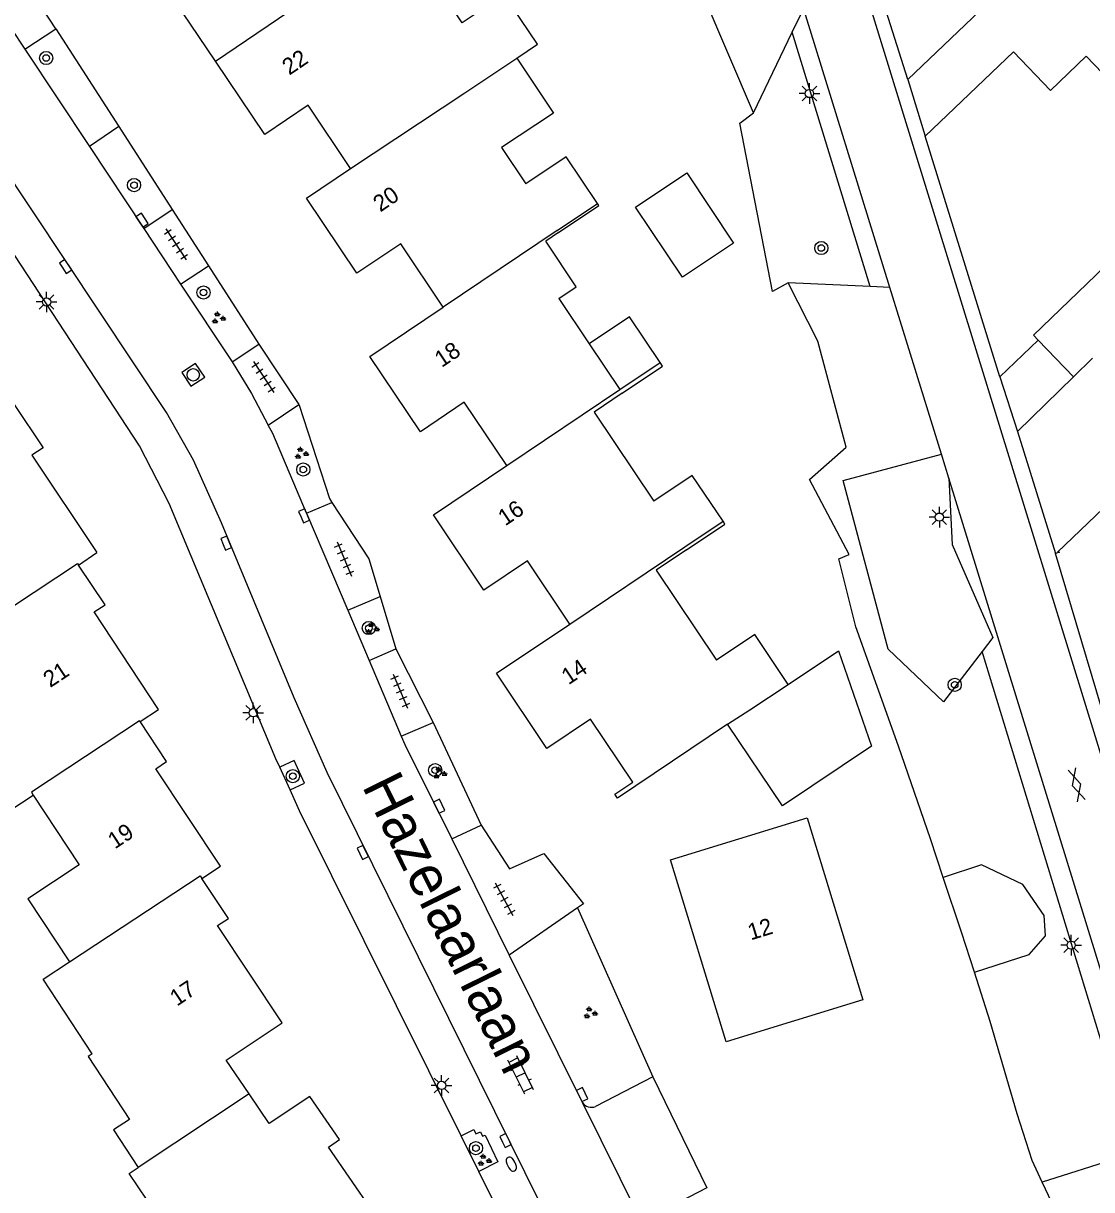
# Model space of a CAD drawing. Extents: x 137999 to 141000, y 397500 to 400501.
# Drawn here: x 138593.8 to 138658.6, y 399811.2 to 399882 of the extents above; entities that cross this region are included whole.
import ezdxf

# ---------------------------------------------------------------- set-up
doc = ezdxf.new("R2010")
doc.units = 0
for name, color, linetype in [('gg-afsc-erfafscheiding', 7, 'Continuous'), ('gg-afsc-hekwerk', 7, 'Continuous'), ('gg-afsc-muur', 7, 'Continuous'), ('gg-anno-huisnummerreeks BGT', 7, 'Continuous'), ('gg-anno-openbare ruimte label', 7, 'Continuous'), ('gg-bbg-bijgebouw', 7, 'Continuous'), ('gg-bbg-gedigitaliseerde bebouwing', 7, 'Continuous'), ('gg-bbg-gedigitaliseerde bijgebouw', 7, 'Continuous'), ('gg-bbg-hoofdgebouw', 7, 'Continuous'), ('gg-bbg-luifel en loopbrug', 7, 'Continuous'), ('gg-bbg-tussenscheiding', 7, 'Continuous'), ('gg-knt-verharding', 7, 'Continuous'), ('gg-knt-verharding nz', 7, 'Continuous'), ('gt-grn-groengrens', 7, 'Continuous'), ('gt-symb-boom', 7, 'Continuous'), ('gt-symb-brandkraan', 7, 'Continuous'), ('gt-symb-gesloten verharding', 7, 'Continuous'), ('gt-symb-groenvak', 7, 'Continuous'), ('gt-symb-klinker verharding', 7, 'Continuous'), ('gt-symb-kolk', 7, 'Continuous'), ('gt-symb-lichtmast', 7, 'Continuous'), ('gt-symb-rioolschacht', 7, 'Continuous'), ('gt-symb-tegel verharding', 7, 'Continuous')]:
    doc.layers.add(name, color=color, linetype=linetype)

# ---------------------------------------------------------------- blocks, each defined once
blk = doc.blocks.new('gt0-LMAST')
at = {"layer": 'gt-symb-lichtmast'}
for p, q in [((-0.182, 0.173), (-0.447, 0.438)), ((-0.005, 0.246), (-0.005, 0.621)), ((0.172, 0.173), (0.437, 0.438)), ((-0.255, -0.004), (-0.63, -0.004)), ((-0.182, -0.181), (-0.447, -0.446)), ((-0.005, -0.254), (-0.005, -0.629)), ((0.437, -0.446), (0.172, -0.181)), ((0.245, -0.004), (0.62, -0.004))]:
    blk.add_line(p, q, dxfattribs=at)
blk.add_circle((-0.005, -0.004), 0.25, dxfattribs=at)
blk = doc.blocks.new('gt0-BOOM')
at = {"layer": 'gt-symb-boom'}
for radius in [0.4, 0.2]:
    blk.add_circle((0, 0), radius, dxfattribs=at)
blk = doc.blocks.new('gt0-GESVH1')
at = {"layer": 'gt-symb-gesloten verharding'}
for p, q in [((-0.992, -0.261), (0.008, 0.239)), ((0.008, -0.261), (-0.992, 0.239)), ((0.008, 0.239), (1.008, -0.261)), ((1.008, 0.239), (0.008, -0.261))]:
    blk.add_line(p, q, dxfattribs=at)
blk = doc.blocks.new('gt0-KL1')
at = {"layer": 'gt-symb-klinker verharding'}
for p, q in [((-1.15, 0.3), (1.15, 0.3)), ((-1, -0.3), (-1, 0.3)), ((-0.5, 0.3), (-0.5, 0.45)), ((0, -0.3), (0, 0.3)), ((0.5, 0.3), (0.5, 0.45)), ((1, -0.3), (1, 0.3)), ((-1.15, -0.3), (1.15, -0.3)), ((-0.5, -0.45), (-0.5, -0.3)), ((0.5, -0.45), (0.5, -0.3))]:
    blk.add_line(p, q, dxfattribs=at)
blk = doc.blocks.new('gt0-KOLK')
at = {"layer": 'gt-symb-kolk'}
blk.add_lwpolyline([(0, 0), (0.375, 0), (0.375, 0.4), (-0.375, 0.4), (-0.375, 0), (0, 0)], dxfattribs=at)
blk = doc.blocks.new('gt0-GRVAK')
at = {"layer": 'gt-symb-groenvak'}
for p, q in [((-0.11, 0.189), (-0.228, 0.24)), ((-0.182, 0.153), (0.088, 0.153)), ((-0.091, 0.211), (-0.156, 0.322)), ((-0.047, 0.214), (-0.047, 0.393)), ((-0.004, 0.211), (0.061, 0.322)), ((0.015, 0.189), (0.133, 0.24)), ((0.262, -0.052), (0.197, 0.059)), ((0.305, -0.049), (0.305, 0.13)), ((0.349, -0.052), (0.414, 0.059)), ((-0.245, -0.228), (-0.363, -0.177)), ((-0.318, -0.264), (-0.047, -0.264)), ((-0.226, -0.206), (-0.291, -0.095)), ((-0.183, -0.203), (-0.183, -0.024)), ((-0.139, -0.206), (-0.074, -0.095)), ((-0.12, -0.228), (-0.002, -0.177)), ((0.243, -0.074), (0.125, -0.023)), ((0.17, -0.11), (0.441, -0.11)), ((0.368, -0.074), (0.486, -0.023))]:
    blk.add_line(p, q, dxfattribs=at)
blk = doc.blocks.new('gt0-TEG1')
at = {"layer": 'gt-symb-tegel verharding'}
for p, q in [((-1.125, 0), (1.125, 0)), ((-0.9, -0.25), (-0.9, 0.25)), ((-0.45, -0.25), (-0.45, 0.25)), ((0, -0.25), (0, 0.25)), ((0.45, -0.25), (0.45, 0.25)), ((0.9, -0.25), (0.9, 0.25))]:
    blk.add_line(p, q, dxfattribs=at)
blk = doc.blocks.new('gt0-BR')
at = {"layer": 'gt-symb-brandkraan'}
for centre, radius, start, end in [((-0.244, 0), 0.206, 107.56694, 252.43307), ((0.599, -2.664), 3, 106.89205, 107.56694), ((0, -0.691), 0.938, 73.10799, 106.89205), ((-0.599, -2.664), 3, 72.43309, 73.10799), ((0.244, 0), 0.206, 287.56695, 72.43309), ((0.599, 2.664), 3, 252.43307, 253.10797), ((0, 0.691), 0.938, 253.10797, 286.89206), ((-0.599, 2.664), 3, 286.89206, 287.56695)]:
    blk.add_arc(centre, radius, start, end, dxfattribs=at)
blk = doc.blocks.new('gt0-RS')
at = {"layer": 'gt-symb-rioolschacht'}
blk.add_lwpolyline([(-0.5, -0.5), (0.5, -0.5), (0.5, 0.5), (-0.5, 0.5)], close=True, dxfattribs=at)
blk.add_circle((0, 0), 0.375, dxfattribs=at)

msp = doc.modelspace()

# ---------------------------------------------------------------- linework, layer by layer
at = {"layer": 'gg-afsc-erfafscheiding'}
for p, q in [((138595.763, 399881.658), (138593.48, 399885.2)), ((138595.763, 399881.658), (138599.591, 399875.718)), ((138599.591, 399875.718), (138602.833, 399870.688)), ((138602.833, 399870.688), (138605.027, 399867.284)), ((138605.027, 399867.284), (138608.088, 399862.534)), ((138615.438, 399847.222), (138616.39, 399844.038)), ((138616.39, 399844.038), (138618.668, 399839.577)), ((138618.668, 399839.577), (138621.567, 399833.352)), ((138627.422, 399828.333), (138631.983, 399818.086))]:
    msp.add_line(p, q, dxfattribs=at)
for points in [[(138640.192, 399866.255), (138639.253, 399865.712), (138637.264, 399875.922)], [(138610.524, 399858.824), (138612.366, 399853.155), (138612.512, 399852.932)], [(138646.891, 399838.143), (138644.31, 399845.374), (138643.281, 399849.512), (138643.898, 399849.763), (138641.492, 399854.326)], [(138612.512, 399852.932), (138614.754, 399849.512), (138615.438, 399847.222)]]:
    msp.add_lwpolyline(points, dxfattribs=at)
at = {"layer": 'gg-afsc-hekwerk'}
for p, q in [((138638.09, 399876.559), (138633.936, 399886.327)), ((138637.264, 399875.922), (138638.09, 399876.559)), ((138657.898, 399806.902), (138655.618, 399811.706))]:
    msp.add_line(p, q, dxfattribs=at)
for points in [[(138649.613, 399830.173), (138648.83, 399832.522), (138646.891, 399838.143)], [(138651.495, 399824.44), (138650.715, 399826.872), (138649.613, 399830.173)], [(138655.618, 399811.706), (138654.997, 399813.014), (138654.093, 399815.849), (138652.456, 399821.447), (138651.495, 399824.44)]]:
    msp.add_lwpolyline(points, dxfattribs=at)
at = {"layer": 'gg-afsc-muur'}
for p, q in [((138647.46, 399878.58), (138641.79, 399896.6)), ((138653.046, 399860.537), (138648.52, 399875.14)), ((138659.895, 399838.168), (138656.41, 399849.83))]:
    msp.add_line(p, q, dxfattribs=at)
at = {"layer": 'gg-bbg-bijgebouw'}
msp.add_line((138655.37, 399862.768), (138657.51, 399860.54), dxfattribs=at)
for points in [[(138664, 399866.79), (138661.58, 399869.31), (138655.08, 399863.07), (138655.37, 399862.768)], [(138645.246, 399838.14), (138639.854, 399834.521), (138636.524, 399839.481)]]:
    msp.add_lwpolyline(points, dxfattribs=at)
at = {"layer": 'gg-bbg-gedigitaliseerde bebouwing'}
for p, q in [((138622.813, 399874.446), (138624.288, 399872.25)), ((138626.27, 399869.297), (138625.487, 399868.771)), ((138626.284, 399865.292), (138628.122, 399862.554)), ((138628.122, 399862.554), (138629.99, 399859.772)), ((138629.99, 399859.772), (138632.429, 399861.41))]:
    msp.add_line(p, q, dxfattribs=at)
for points in [[(138623.729, 399879.87), (138624.988, 399880.712), (138622.969, 399883.732), (138620.416, 399882.025), (138616.821, 399887.403), (138614.963, 399886.143)], [(138623.729, 399879.87), (138625.952, 399876.545), (138622.813, 399874.446)], [(138628.632, 399871.052), (138626.737, 399873.887), (138624.288, 399872.25)], [(138626.27, 399869.297), (138628.713, 399870.93), (138628.632, 399871.052)], [(138626.284, 399865.292), (138627.345, 399866.004), (138625.487, 399868.771)], [(138630.134, 399859.556), (138632.577, 399861.189), (138632.429, 399861.41)], [(138630.134, 399859.556), (138628.428, 399858.411), (138632.052, 399853.011)], [(138636.246, 399851.786), (138634.385, 399854.57), (138632.052, 399853.011)], [(138634.033, 399850.061), (138636.359, 399851.616), (138636.246, 399851.786)], [(138634.033, 399850.061), (138632.182, 399848.818), (138635.848, 399843.357)], [(138640.2, 399841.893), (138638.18, 399844.916), (138635.848, 399843.357)], [(138590.324, 399838.274), (138592.98, 399834.243), (138594.402, 399835.179)], [(138594.402, 399835.179), (138597.189, 399830.948), (138594.064, 399828.889), (138596.588, 399825.059)], [(138641.348, 399833.795), (138644.734, 399822.754), (138636.443, 399820.211)], [(138597.967, 399819.484), (138594.989, 399824.006), (138596.588, 399825.059)], [(138597.967, 399819.484), (138597.721, 399819.322), (138600.234, 399815.507)], [(138600.234, 399815.507), (138599.266, 399814.869), (138600.762, 399812.598)], [(138604.59, 399805.751), (138600.212, 399812.226), (138600.762, 399812.598)]]:
    msp.add_lwpolyline(points, dxfattribs=at)
at = {"layer": 'gg-bbg-gedigitaliseerde bijgebouw'}
for points in [[(138630.939, 399870.839), (138634.047, 399872.917), (138636.893, 399868.659), (138633.785, 399866.581), (138630.939, 399870.839)], [(138640.2, 399841.893), (138643.25, 399843.932), (138645.246, 399838.14)]]:
    msp.add_lwpolyline(points, dxfattribs=at)
at = {"layer": 'gg-bbg-hoofdgebouw'}
for p, q in [((138652.85, 399883.73), (138647.46, 399878.58)), ((138647.46, 399878.58), (138648.52, 399875.14)), ((138657.51, 399860.54), (138654.11, 399857.23)), ((138654.11, 399857.23), (138656.41, 399849.83)), ((138597.14, 399849.13), (138598.26, 399849.88)), ((138600.88, 399839.63), (138602, 399840.37)), ((138604.63, 399830.12), (138605.75, 399830.87))]:
    msp.add_line(p, q, dxfattribs=at)
for points in [[(138605.454, 399879.694), (138602.467, 399884.145), (138605.156, 399885.95), (138602.582, 399889.785), (138601.502, 399889.06), (138601.354, 399889.281)], [(138648.52, 399875.14), (138653.87, 399880.25), (138656.11, 399877.91), (138658.29, 399879.99), (138660.749, 399877.43)], [(138613.654, 399873.182), (138611.081, 399877.016), (138608.44, 399875.244), (138605.454, 399879.694)], [(138619.274, 399864.772), (138616.691, 399868.62), (138614.034, 399866.837), (138610.98, 399871.387), (138613.654, 399873.182)], [(138623.121, 399855.161), (138620.544, 399859), (138617.888, 399857.218), (138614.823, 399861.785), (138619.274, 399864.772)], [(138592.5, 399858.39), (138593.23, 399858.87), (138594.99, 399856.23), (138594.32, 399855.79), (138598.26, 399849.88)], [(138626.951, 399845.547), (138624.378, 399849.38), (138621.737, 399847.607), (138618.672, 399852.174), (138623.121, 399855.161)], [(138667.851, 399845.48), (138660.24, 399853.44), (138656.54, 399849.9), (138656.66, 399849.9), (138656.41, 399849.83)], [(138602, 399840.37), (138598.1, 399846.29), (138598.76, 399846.72), (138597.14, 399849.13)], [(138636.524, 399839.481), (138629.841, 399834.996), (138629.69, 399835.222), (138630.774, 399835.95), (138628.201, 399839.783), (138625.56, 399838.01), (138622.505, 399842.563), (138626.951, 399845.547)], [(138605.75, 399830.87), (138601.83, 399836.77), (138602.49, 399837.21), (138600.88, 399839.63)], [(138636.443, 399820.211), (138633.056, 399831.252), (138641.348, 399833.795)], [(138607.505, 399817.047), (138606.11, 399819.1), (138609.5, 399821.36), (138605.58, 399827.26), (138606.24, 399827.69), (138604.63, 399830.12)], [(138616.292, 399808.04), (138612.31, 399813.83), (138612.97, 399814.28), (138611.17, 399816.9), (138608.72, 399815.26), (138607.505, 399817.047)]]:
    msp.add_lwpolyline(points, dxfattribs=at)
at = {"layer": 'gg-bbg-luifel en loopbrug'}
for q in [(138655.37, 399862.768), (138654.11, 399857.23)]:
    msp.add_line((138653.046, 399860.537), q, dxfattribs=at)
msp.add_lwpolyline([(138632.429, 399861.41), (138630.57, 399864.19), (138628.122, 399862.554)], dxfattribs=at)
at = {"layer": 'gg-bbg-tussenscheiding'}
for p, q in [((138605.454, 399879.694), (138614.963, 399886.143)), ((138620.577, 399877.778), (138623.729, 399879.87)), ((138613.654, 399873.182), (138620.577, 399877.778)), ((138626.191, 399869.414), (138628.632, 399871.052)), ((138626.191, 399869.414), (138619.274, 399864.772)), ((138658.66, 399861.67), (138657.51, 399860.54)), ((138623.121, 399855.161), (138629.99, 399859.772)), ((138633.922, 399850.226), (138636.246, 399851.786)), ((138626.951, 399845.547), (138633.922, 399850.226)), ((138637.874, 399840.338), (138640.2, 399841.893)), ((138636.524, 399839.481), (138637.874, 399840.338)), ((138607.505, 399817.047), (138600.762, 399812.598))]:
    msp.add_line(p, q, dxfattribs=at)
for points in [[(138590.648, 399844.753), (138590.544, 399844.911), (138597.083, 399849.215), (138597.14, 399849.13)], [(138600.88, 399839.63), (138600.849, 399839.677), (138594.285, 399835.356), (138594.402, 399835.179)], [(138596.588, 399825.059), (138604.526, 399830.277), (138604.63, 399830.12)]]:
    msp.add_lwpolyline(points, dxfattribs=at)
at = {"layer": 'gg-knt-verharding'}
for p, q in [((138646.369, 399865.966), (138630.226, 399918.241)), ((138591.79, 399883.58), (138593.885, 399880.415)), ((138593.885, 399880.415), (138595.763, 399881.658)), ((138593.885, 399880.415), (138597.805, 399874.506)), ((138597.805, 399874.506), (138601.099, 399869.54)), ((138601.099, 399869.54), (138602.833, 399870.688)), ((138601.099, 399869.54), (138603.337, 399866.165)), ((138603.337, 399866.165), (138605.027, 399867.284)), ((138603.337, 399866.165), (138606.46, 399861.456)), ((138649.495, 399855.845), (138646.369, 399865.966)), ((138606.46, 399861.456), (138608.088, 399862.534)), ((138608.088, 399862.534), (138610.502, 399858.858)), ((138608.659, 399857.61), (138610.502, 399858.858)), ((138610.502, 399858.858), (138610.524, 399858.824)), ((138649.941, 399854.399), (138649.495, 399855.845)), ((138665.306, 399804.645), (138649.941, 399854.399)), ((138610.98, 399852.276), (138612.512, 399852.932)), ((138610.98, 399852.276), (138613.483, 399846.385)), ((138613.483, 399846.385), (138615.438, 399847.222)), ((138613.483, 399846.385), (138614.774, 399843.348)), ((138614.774, 399843.348), (138616.39, 399844.038)), ((138614.774, 399843.348), (138616.728, 399838.746)), ((138616.728, 399838.746), (138618.668, 399839.577)), ((138609.977, 399835.495), (138609.35, 399836.866)), ((138619.785, 399832.515), (138621.567, 399833.352)), ((138619.785, 399832.515), (138623.281, 399825.468)), ((138627.422, 399828.333), (138623.281, 399825.468)), ((138623.281, 399825.468), (138627.709, 399816.541)), ((138631.983, 399818.086), (138628.517, 399816.286)), ((138621.428, 399812.351), (138620.356, 399814.509))]:
    msp.add_line(p, q, dxfattribs=at)
for points in [[(138632.69, 399923.02), (138634.46, 399917.77), (138662.566, 399826.598)], [(138650.26, 399764.22), (138639.16, 399781.05), (138638.14, 399782.74), (138637.24, 399784.56), (138629.79, 399801.07), (138612.22, 399836.54), (138610.23, 399841.08), (138605.81, 399851.69), (138604.13, 399855.49), (138602.49, 399858.39), (138575.942, 399898.296)], [(138609.35, 399836.866), (138609.12, 399837.37), (138602.65, 399852.86), (138600.84, 399856.35), (138590.602, 399871.948)], [(138606.46, 399861.456), (138607.64, 399859.53), (138608.659, 399857.61)], [(138610.98, 399852.276), (138608.93, 399857.1), (138608.659, 399857.61)], [(138616.728, 399838.746), (138616.94, 399838.25), (138619.785, 399832.515)], [(138609.977, 399835.495), (138610.852, 399835.895), (138610.231, 399837.269), (138609.35, 399836.866)], [(138620.356, 399814.509), (138610.56, 399834.22), (138609.977, 399835.495)], [(138621.567, 399833.352), (138623.3, 399830.694), (138625.367, 399831.632), (138627.79, 399828.588), (138627.422, 399828.333)], [(138631.983, 399818.086), (138635.274, 399811.348), (138633.66, 399810.524)], [(138620.356, 399814.509), (138621.127, 399814.892), (138621.254, 399814.633), (138621.531, 399814.752), (138621.656, 399814.489), (138621.821, 399814.559), (138622.594, 399812.93), (138621.428, 399812.351)], [(138633.825, 399786.179), (138627.69, 399799.75), (138621.428, 399812.351)]]:
    msp.add_lwpolyline(points, dxfattribs=at)
msp.add_arc((138628.277, 399816.933), 0.69, 214.6178, 290.35143, dxfattribs=at)
at = {"layer": 'gg-knt-verharding nz'}
msp.add_line((138627.709, 399816.541), (138631.548, 399808.804), dxfattribs=at)
at = {"layer": 'gt-grn-groengrens'}
for p, q in [((138638.09, 399876.559), (138640.448, 399881.459)), ((138645.18, 399866.022), (138640.448, 399881.459)), ((138599.591, 399875.718), (138597.805, 399874.506)), ((138645.18, 399866.022), (138640.192, 399866.255)), ((138646.369, 399865.966), (138645.18, 399866.022)), ((138661.245, 399813.5), (138651.966, 399843.885)), ((138661.245, 399813.5), (138655.618, 399811.706))]:
    msp.add_line(p, q, dxfattribs=at)
for points in [[(138640.448, 399881.459), (138640.98, 399882.565), (138639.939, 399883.121)], [(138641.492, 399854.326), (138643.716, 399856.279), (138641.999, 399862.711), (138640.192, 399866.255)], [(138651.966, 399843.885), (138649.631, 399840.823), (138646.276, 399844.017), (138643.543, 399854.257), (138649.495, 399855.845)], [(138649.941, 399854.399), (138650.149, 399850.381), (138652.616, 399844.738), (138651.966, 399843.885)], [(138651.495, 399824.44), (138654.831, 399825.511), (138655.818, 399826.637), (138655.723, 399827.88), (138654.428, 399829.75), (138651.932, 399830.947), (138649.613, 399830.173)]]:
    msp.add_lwpolyline(points, dxfattribs=at)

# ---------------------------------------------------------------- block references
at = {"layer": 'gt-symb-boom'}
for p in [(138595.185, 399879.881), (138600.511, 399872.175), (138642.21, 399868.357), (138604.723, 399865.656), (138610.783, 399854.924), (138614.759, 399845.307), (138650.303, 399841.863), (138618.777, 399836.687), (138610.149, 399836.321), (138621.259, 399813.762)]:
    msp.add_blockref('gt0-BOOM', p, dxfattribs=at)
at = {"layer": 'gt-symb-brandkraan', "rotation": -63.5886251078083}
msp.add_blockref('gt0-BR', (138623.404, 399812.794), dxfattribs=at)
at = {"layer": 'gt-symb-gesloten verharding', "rotation": 106.02410965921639}
msp.add_blockref('gt0-GESVH1', (138657.686, 399835.788), dxfattribs=at)
at = {"layer": 'gt-symb-groenvak'}
for p in [(138605.619, 399864.106), (138610.653, 399855.899), (138614.942, 399845.269), (138619.044, 399836.503), (138628.18, 399821.955), (138621.75, 399813.024)]:
    msp.add_blockref('gt0-GRVAK', p, dxfattribs=at)
at = {"layer": 'gt-symb-klinker verharding', "rotation": 116.48817853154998}
msp.add_blockref('gt0-KL1', (138623.972, 399818.202), dxfattribs=at)
at = {"layer": 'gt-symb-kolk'}
for p, rotation in [((138600.832, 399869.941), -56.3734708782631), ((138596.194, 399867.129), -56.37347087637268), ((138610.644, 399852.04), -67.35809991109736), ((138605.921, 399850.384), -67.35809990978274), ((138618.847, 399834.409), -63.63994179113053), ((138614.212, 399831.615), -63.63994179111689), ((138627.522, 399816.919), -63.639941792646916), ((138622.872, 399814.134), -63.639941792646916)]:
    msp.add_blockref('gt0-KOLK', p, dxfattribs=dict(at, rotation=rotation))
at = {"layer": 'gt-symb-lichtmast'}
for p in [(138641.495, 399877.731), (138595.21, 399865.088), (138649.377, 399852.039), (138607.752, 399840.173), (138657.375, 399826.076), (138619.177, 399817.569)]:
    msp.add_blockref('gt0-LMAST', p, dxfattribs=at)
at = {"layer": 'gt-symb-rioolschacht', "rotation": -56.3734708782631}
msp.add_blockref('gt0-RS', (138604.106, 399860.666), dxfattribs=at)
at = {"layer": 'gt-symb-tegel verharding'}
for p, rotation in [((138603.058, 399868.582), -56.57996880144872), ((138608.371, 399860.526), -56.57996880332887), ((138613.267, 399849.492), -66.97450799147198), ((138616.673, 399841.476), -66.97450799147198), ((138622.974, 399828.848), 118.23090183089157)]:
    msp.add_blockref('gt0-TEG1', p, dxfattribs=dict(at, rotation=rotation))

# ---------------------------------------------------------------- texts
at = {"layer": 'gg-anno-huisnummerreeks BGT'}
for s, rotation, p in [('22', 33.9, (138609.931, 399878.807)), ('20', 33.9, (138615.452, 399870.508)), ('18', 33.9, (138619.179, 399861.079)), ('16', 33.9, (138623.028, 399851.468)), ('21', 33.4, (138595.426, 399841.664)), ('14', 33.9, (138626.877, 399841.833)), ('19', 33.6, (138599.349, 399831.872)), ('12', 17, (138637.928, 399826.36)), ('17', 33.6, (138603.114, 399822.34))]:
    msp.add_text(s, height=1, rotation=rotation, dxfattribs=at).set_placement(p)
at = {"layer": 'gg-anno-openbare ruimte label'}
msp.add_text('Hazelaarlaan', height=2.5, rotation=296.3, dxfattribs=at).set_placement((138614.313, 399835.727))

doc.saveas('drawing.dxf')
